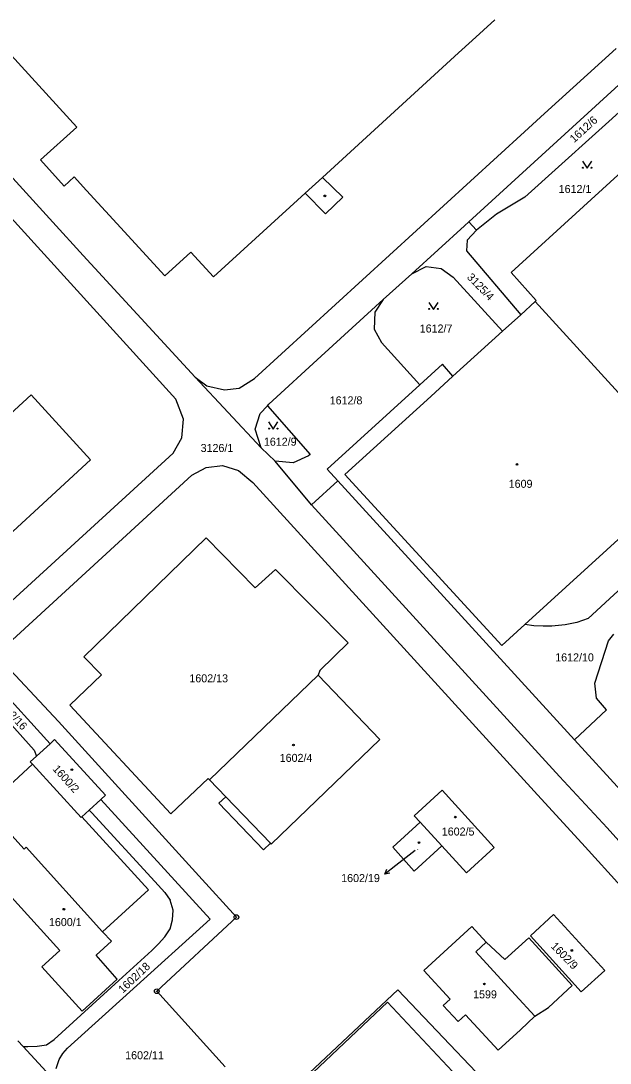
# Model space of a CAD drawing. Extents: x -736345 to -729997, y -1130177 to -1122501.
# Drawn here: x -733393 to -733267.7, y -1124988.6 to -1124767.1 of the extents above; entities that cross this region are included whole.
import ezdxf

# ---------------------------------------------------------------- set-up
doc = ezdxf.new("R2010")
doc.units = 0
for name, color, linetype in [('Vrstva 1', 7, 'Continuous'), ('Vrstva 16', 7, 'Continuous'), ('Vrstva 18', 7, 'Continuous'), ('Vrstva 19', 7, 'Continuous'), ('Vrstva 25', 7, 'Continuous'), ('Vrstva 4', 7, 'Continuous')]:
    doc.layers.add(name, color=color, linetype=linetype)

msp = doc.modelspace()

# ---------------------------------------------------------------- linework, layer by layer
at = {"layer": 'Vrstva 1'}
for points in [[(-733381.16, -1124789.71), (-733405.42, -1124763.21)], [(-733292.27, -1124766.9), (-733297.08, -1124771.3)], [(-733297.08, -1124771.3), (-733300, -1124773.97)], [(-733426.66, -1124774.36), (-733360.12, -1124847.51)], [(-733300, -1124773.97), (-733328.89, -1124800.41)], [(-733281.68, -1124786.84), (-733266.45, -1124773.05)], [(-733418.29, -1124774.79), (-733386.21, -1124809.9)], [(-733297.81, -1124809.85), (-733261.84, -1124777.07)], [(-733263.68, -1124784.65), (-733285.91, -1124804.61)], [(-733285.94, -1124790.75), (-733281.68, -1124786.84)], [(-733388.86, -1124796.67), (-733381.16, -1124789.71)], [(-733343.4, -1124843.14), (-733285.94, -1124790.75)], [(-733258.03, -1124792.56), (-733288.82, -1124820.63)], [(-733383.8, -1124802.26), (-733388.86, -1124796.67)], [(-733381.73, -1124800.28), (-733383.8, -1124802.26)], [(-733379.07, -1124803.18), (-733381.73, -1124800.28)], [(-733328.89, -1124800.41), (-733324.58, -1124804.64)], [(-733372.6, -1124810.23), (-733379.07, -1124803.18)], [(-733332.59, -1124803.79), (-733352.09, -1124821.55)], [(-733328.26, -1124808.13), (-733332.59, -1124803.79)], [(-733324.58, -1124804.64), (-733328.26, -1124808.13)], [(-733285.91, -1124804.61), (-733291.93, -1124808.24)], [(-733386.21, -1124809.9), (-733379.79, -1124817.01)], [(-733297.81, -1124809.85), (-733298.74, -1124810.7)], [(-733297.81, -1124809.85), (-733296.14, -1124811.61)], [(-733291.93, -1124808.24), (-733296.14, -1124811.61)], [(-733362.44, -1124821.3), (-733372.6, -1124810.23)], [(-733298.74, -1124810.7), (-733309.95, -1124820.91)], [(-733296.14, -1124811.61), (-733298.13, -1124813.73)], [(-733298.13, -1124813.73), (-733298.31, -1124816.03)], [(-733356.87, -1124816.32), (-733362.44, -1124821.3)], [(-733352.09, -1124821.55), (-733356.87, -1124816.32)], [(-733298.31, -1124816.03), (-733286.77, -1124829.58)], [(-733379.79, -1124817.01), (-733356, -1124842.84)], [(-733309.95, -1124820.91), (-733315.99, -1124826.35)], [(-733309.95, -1124820.91), (-733306.9, -1124819.35)], [(-733306.9, -1124819.35), (-733303.7, -1124819.75)], [(-733303.7, -1124819.75), (-733301.15, -1124821.58)], [(-733288.82, -1124820.63), (-733283.45, -1124826.55)], [(-733301.15, -1124821.58), (-733290.64, -1124833.09)], [(-733329.17, -1124838.4), (-733315.99, -1124826.35)], [(-733315.99, -1124826.35), (-733317.79, -1124829.07)], [(-733283.68, -1124826.78), (-733286.77, -1124829.58)], [(-733283.45, -1124826.55), (-733283.68, -1124826.78)], [(-733283.68, -1124826.78), (-733261.52, -1124851.05)], [(-733317.79, -1124829.07), (-733317.92, -1124832.65)], [(-733286.77, -1124829.58), (-733290.64, -1124833.09)], [(-733317.92, -1124832.65), (-733316.37, -1124835.48)], [(-733301.17, -1124842.65), (-733290.64, -1124833.09)], [(-733316.37, -1124835.48), (-733308.18, -1124844.45)], [(-733340.29, -1124848.6), (-733329.17, -1124838.4)], [(-733303.41, -1124840.12), (-733308.18, -1124844.45)], [(-733301.17, -1124842.65), (-733303.41, -1124840.12)], [(-733356, -1124842.84), (-733353.5, -1124844.67)], [(-733341.98, -1124857.87), (-733356, -1124842.84)], [(-733346.62, -1124845.15), (-733343.4, -1124843.14)], [(-733305.9, -1124846.95), (-733301.17, -1124842.65)], [(-733353.5, -1124844.67), (-733349.71, -1124845.53)], [(-733349.71, -1124845.53), (-733346.62, -1124845.15)], [(-733308.18, -1124844.45), (-733327.95, -1124862.4)], [(-733417.56, -1124871.1), (-733390.86, -1124846.61)], [(-733390.86, -1124846.61), (-733378.24, -1124860.41)], [(-733358.46, -1124851.75), (-733360.12, -1124847.51)], [(-733324.13, -1124863.51), (-733305.9, -1124846.95)], [(-733342.13, -1124850.54), (-733340.58, -1124848.91)], [(-733340.58, -1124848.91), (-733340.29, -1124848.6)], [(-733340.58, -1124848.91), (-733331.56, -1124859.29)], [(-733358.83, -1124855.75), (-733358.46, -1124851.75)], [(-733343.2, -1124853.86), (-733342.13, -1124850.54)], [(-733341.98, -1124857.87), (-733343.2, -1124853.86)], [(-733360.64, -1124858.97), (-733358.83, -1124855.75)], [(-733338.97, -1124860.67), (-733341.98, -1124857.87)], [(-733433.49, -1124925.59), (-733360.64, -1124858.97)], [(-733378.24, -1124860.41), (-733404.9, -1124884.91)], [(-733335.18, -1124861.02), (-733338.97, -1124860.67)], [(-733331.28, -1124869.97), (-733338.97, -1124860.67)], [(-733331.89, -1124859.59), (-733335.18, -1124861.02)], [(-733331.56, -1124859.29), (-733331.89, -1124859.59)], [(-733356.72, -1124863.66), (-733353.65, -1124862.03)], [(-733353.65, -1124862.03), (-733350.19, -1124861.58)], [(-733350.19, -1124861.58), (-733346.74, -1124862.69)], [(-733346.74, -1124862.69), (-733343.72, -1124865.23)], [(-733327.95, -1124862.4), (-733325.66, -1124864.9)], [(-733398.33, -1124901.83), (-733356.72, -1124863.66)], [(-733343.72, -1124865.23), (-733283.94, -1124930.77)], [(-733325.66, -1124864.9), (-733331.28, -1124869.97)], [(-733325.66, -1124864.9), (-733275.3, -1124919.9)], [(-733290.81, -1124899.88), (-733324.13, -1124863.51)], [(-733255.01, -1124867.25), (-733285.88, -1124895.39)], [(-733278.53, -1124927.71), (-733331.28, -1124869.97)], [(-733249.69, -1124873.17), (-733272.42, -1124894.09)], [(-733379.64, -1124902.25), (-733353.63, -1124876.99)], [(-733353.63, -1124876.99), (-733343.19, -1124887.61)], [(-733343.19, -1124887.61), (-733338.89, -1124883.7)], [(-733338.89, -1124883.7), (-733323.46, -1124899.31)], [(-733272.42, -1124894.09), (-733274.87, -1124894.95)], [(-733285.88, -1124895.39), (-733290.81, -1124899.88)], [(-733283.96, -1124895.68), (-733285.88, -1124895.39)], [(-733282.01, -1124895.77), (-733283.96, -1124895.68)], [(-733280.18, -1124895.75), (-733282.01, -1124895.77)], [(-733277.35, -1124895.45), (-733280.18, -1124895.75)], [(-733274.87, -1124894.95), (-733277.35, -1124895.45)], [(-733268.07, -1124898.87), (-733266.98, -1124897.46)], [(-733323.46, -1124899.31), (-733329.48, -1124905.2)], [(-733271.03, -1124907.83), (-733268.07, -1124898.87)], [(-733385.04, -1124916), (-733398.33, -1124901.83)], [(-733375.93, -1124906.07), (-733379.64, -1124902.25)], [(-733382.61, -1124912.56), (-733375.93, -1124906.07)], [(-733352.93, -1124928.42), (-733329.82, -1124906.15)], [(-733329.48, -1124905.2), (-733329.82, -1124906.15)], [(-733329.82, -1124906.15), (-733316.75, -1124919.8)], [(-733386.84, -1124920.73), (-733398.56, -1124907.84)], [(-733270.66, -1124911.04), (-733271.03, -1124907.83)], [(-733401.03, -1124910.05), (-733390.22, -1124922.09)], [(-733268.5, -1124913.56), (-733270.66, -1124911.04)], [(-733361.13, -1124935.61), (-733382.61, -1124912.56)], [(-733275.3, -1124919.9), (-733268.5, -1124913.56)], [(-733355.17, -1124948.76), (-733385.04, -1124916)], [(-733386.84, -1124920.73), (-733385.86, -1124919.83)], [(-733385.86, -1124919.83), (-733375.04, -1124931.63)], [(-733316.75, -1124919.8), (-733339.82, -1124942.03)], [(-733265.47, -1124930.63), (-733275.3, -1124919.9)], [(-733390.22, -1124922.09), (-733389.73, -1124923.37)], [(-733389.73, -1124923.37), (-733386.84, -1124920.73)], [(-733399.59, -1124933.34), (-733390.56, -1124925.09)], [(-733391.04, -1124924.57), (-733389.73, -1124923.37)], [(-733390.56, -1124925.09), (-733391.04, -1124924.57)], [(-733380.21, -1124936.37), (-733390.56, -1124925.09)], [(-733353.23, -1124928.09), (-733361.13, -1124935.61)], [(-733352.93, -1124928.42), (-733353.23, -1124928.09)], [(-733349.48, -1124932), (-733352.93, -1124928.42)], [(-733268.41, -1124938.62), (-733278.53, -1124927.71)], [(-733375.04, -1124931.63), (-733376.07, -1124932.58)], [(-733309.39, -1124936.04), (-733303.49, -1124930.62)], [(-733303.49, -1124930.62), (-733292.4, -1124942.75)], [(-733273.04, -1124942.63), (-733283.94, -1124930.77)], [(-733376.07, -1124932.58), (-733378.5, -1124934.81)], [(-733352.81, -1124957.97), (-733376.07, -1124932.58)], [(-733350.92, -1124933.38), (-733349.48, -1124932)], [(-733341.42, -1124943.24), (-733350.92, -1124933.38)], [(-733378.5, -1124934.81), (-733380.09, -1124936.27)], [(-733378.5, -1124934.81), (-733377.94, -1124935.42)], [(-733377.94, -1124935.42), (-733364.55, -1124950)], [(-733308.13, -1124937.42), (-733309.39, -1124936.04)], [(-733380.09, -1124936.27), (-733380.21, -1124936.37)], [(-733365.89, -1124951.8), (-733380.09, -1124936.27)], [(-733313.97, -1124942.72), (-733308.13, -1124937.42)], [(-733303.52, -1124942.45), (-733308.13, -1124937.42)], [(-733249.51, -1124959.54), (-733268.41, -1124938.62)], [(-733339.99, -1124941.86), (-733341.42, -1124943.24)], [(-733339.82, -1124942.03), (-733339.99, -1124941.86)], [(-733309.42, -1124947.77), (-733313.97, -1124942.72)], [(-733303.52, -1124942.45), (-733309.42, -1124947.77)], [(-733298.28, -1124948.16), (-733303.52, -1124942.45)], [(-733292.4, -1124942.75), (-733298.28, -1124948.16)], [(-733273.04, -1124942.63), (-733242.7, -1124976.06)], [(-733355.17, -1124948.76), (-733347.22, -1124957.57)], [(-733397.85, -1124950.3), (-733384.77, -1124964.68)], [(-733364.55, -1124950), (-733362.46, -1124952.32)], [(-733375.65, -1124960.71), (-733365.89, -1124951.8)], [(-733362.46, -1124952.32), (-733361.28, -1124953.98)], [(-733360.69, -1124956.1), (-733361.28, -1124953.98)], [(-733360.77, -1124958.13), (-733360.69, -1124956.1)], [(-733369.89, -1124973.47), (-733352.81, -1124957.97)], [(-733347.22, -1124957.57), (-733364.15, -1124973.31)], [(-733361.29, -1124960.08), (-733360.77, -1124958.13)], [(-733284.72, -1124961.54), (-733279.83, -1124957.04)], [(-733279.83, -1124957.04), (-733268.91, -1124968.91)], [(-733362.45, -1124961.75), (-733361.29, -1124960.08)], [(-733297.13, -1124959.55), (-733307.33, -1124968.9)], [(-733294.12, -1124962.88), (-733297.13, -1124959.55)], [(-733377.06, -1124965.67), (-733373.78, -1124962.68)], [(-733373.78, -1124962.68), (-733375.65, -1124960.71)], [(-733363.8, -1124963.26), (-733362.45, -1124961.75)], [(-733285.06, -1124961.94), (-733290.14, -1124966.58)], [(-733275.81, -1124972.11), (-733285.06, -1124961.94)], [(-733273.9, -1124973.44), (-733284.72, -1124961.54)], [(-733384.77, -1124964.68), (-733388.56, -1124968.16)], [(-733372.22, -1124971.06), (-733365.22, -1124964.69)], [(-733365.22, -1124964.69), (-733363.8, -1124963.26)], [(-733290.14, -1124966.58), (-733294.12, -1124962.88)], [(-733372.53, -1124970.74), (-733377.06, -1124965.67)], [(-733388.56, -1124968.16), (-733380.03, -1124977.52)], [(-733307.33, -1124968.9), (-733301.8, -1124975.03)], [(-733268.91, -1124968.91), (-733273.9, -1124973.44)], [(-733385.93, -1124983.53), (-733372.22, -1124971.06)], [(-733380.03, -1124977.52), (-733372.53, -1124970.74)], [(-733383.09, -1124985.41), (-733369.89, -1124973.47)], [(-733364.15, -1124973.31), (-733349.59, -1124989.35)], [(-733312.87, -1124972.98), (-733339.96, -1124998.43)], [(-733286.59, -1125000.62), (-733312.87, -1124972.98)], [(-733280.85, -1124976.76), (-733275.81, -1124972.11)], [(-733330.89, -1124990.55), (-733315.08, -1124975.64)], [(-733315.08, -1124975.64), (-733291.71, -1125000.58)], [(-733301.8, -1124975.03), (-733303.24, -1124976.33)], [(-733303.24, -1124976.33), (-733300.05, -1124979.76)], [(-733283.79, -1124978.59), (-733280.85, -1124976.76)], [(-733300.05, -1124979.76), (-733298.54, -1124978.35)], [(-733298.54, -1124978.35), (-733291.55, -1124985.85)], [(-733286.82, -1124981.52), (-733283.79, -1124978.59)], [(-733291.55, -1124985.85), (-733286.82, -1124981.52)], [(-733392.57, -1124985.05), (-733393.67, -1124983.85)], [(-733389.56, -1124984.97), (-733387.57, -1124984.7)], [(-733387.57, -1124984.7), (-733385.93, -1124983.53)], [(-733392.57, -1124985.05), (-733391.57, -1124985.02)], [(-733392.57, -1124985.05), (-733386.06, -1124992.16)], [(-733391.57, -1124985.02), (-733389.56, -1124984.97)], [(-733384.89, -1124987.83), (-733384.1, -1124986.57)], [(-733384.1, -1124986.57), (-733383.09, -1124985.41)], [(-733385.5, -1124989.75), (-733384.89, -1124987.83)]]:
    msp.add_lwpolyline(points, dxfattribs=at)
at = {"layer": 'Vrstva 16'}
msp.add_lwpolyline([(-733309.2, -1124943.4), (-733313.31, -1124946.58)], dxfattribs=at)
at = {"layer": 'Vrstva 25'}
for points in [[(-733273.63, -1124796.96), (-733272.63, -1124798.46), (-733271.63, -1124796.96)], [(-733306.31, -1124826.96), (-733305.31, -1124828.46), (-733304.31, -1124826.96)], [(-733340.38, -1124852.36), (-733339.38, -1124853.86), (-733338.38, -1124852.36)], [(-733313.31, -1124946.58), (-733315.683, -1124948.414)], [(-733314.586, -1124948.198), (-733315.683, -1124948.414), (-733315.198, -1124947.407)]]:
    msp.add_lwpolyline(points, dxfattribs=at)
for centre, radius in [((-733273.53, -1124798.36), 0.1), ((-733271.73, -1124798.36), 0.1), ((-733328.4, -1124804.33), 0.175), ((-733306.21, -1124828.36), 0.1), ((-733304.41, -1124828.36), 0.1), ((-733340.28, -1124853.76), 0.1), ((-733338.48, -1124853.76), 0.1), ((-733287.56, -1124861.39), 0.175), ((-733335.09, -1124921), 0.175), ((-733382.2, -1124926.23), 0.175), ((-733300.67, -1124936.32), 0.175), ((-733308.39, -1124941.72), 0.175), ((-733383.89, -1124955.88), 0.175), ((-733347.22, -1124957.57), 0.5), ((-733347.22, -1124957.57), 0.032), ((-733275.9, -1124964.64), 0.175), ((-733294.49, -1124971.77), 0.175), ((-733364.15, -1124973.31), 0.5), ((-733364.15, -1124973.31), 0.032)]:
    msp.add_circle(centre, radius, dxfattribs=at)
at = {"layer": 'Vrstva 4'}
for points in [[(-733332.59, -1124803.79), (-733328.89, -1124800.41)], [(-733392.34, -1124943.12), (-733400.85, -1124933.79)], [(-733349.48, -1124932), (-733339.99, -1124941.86)], [(-733391.91, -1124942.72), (-733392.34, -1124943.12)], [(-733375.65, -1124960.71), (-733391.91, -1124942.72)], [(-733294.12, -1124962.88), (-733296.33, -1124964.91)], [(-733296.33, -1124964.91), (-733287.92, -1124974.04)], [(-733287.92, -1124974.04), (-733283.79, -1124978.59)]]:
    msp.add_lwpolyline(points, dxfattribs=at)

# ---------------------------------------------------------------- texts
at = {"layer": 'Vrstva 16'}
msp.add_text('1602/19', height=1.7, dxfattribs=at).set_placement((-733324.937, -1124950.12))
at = {"layer": 'Vrstva 18'}
for s, rotation, p in [('1612/6', 42.40034, (-733275.398, -1124793.148)), ('3125/4', 314.2025, (-733298.328, -1124821.733)), ('1602/16', 313.50249, (-733398.408, -1124912.027)), ('1602/18', 43.20034, (-733371.382, -1124973.858))]:
    msp.add_text(s, height=1.7, rotation=rotation, dxfattribs=at).set_placement(p)
for s, p in [('1612/1', (-733278.7, -1124803.72)), ('1612/7', (-733308.24, -1124833.36)), ('1612/8', (-733327.38, -1124848.63)), ('1612/9', (-733341.37, -1124857.41)), ('3126/1', (-733354.82, -1124858.74)), ('1612/10', (-733279.43, -1124903.23)), ('1602/13', (-733357.21, -1124907.68)), ('1602/11', (-733370.86, -1124987.76))]:
    msp.add_text(s, height=1.7, dxfattribs=at).set_placement(p)
at = {"layer": 'Vrstva 19'}
for s, height, p in [('1609', 1.7, (-733289.32, -1124866.35)), ('1602/4', 1.7, (-733338.01, -1124924.58)), ('1602/5', 1.7, (-733303.55, -1124940.23)), ('1602/19', 0.1, (-733309, -1124943.2)), ('1600/1', 1.7, (-733387.07, -1124959.47)), ('1599', 1.7, (-733296.89, -1124974.82))]:
    msp.add_text(s, height=height, dxfattribs=at).set_placement(p)
for s, rotation, p in [('1600/2', 312.10248, (-733386.388, -1124926.164)), ('1602/9', 314.3025, (-733280.488, -1124963.873))]:
    msp.add_text(s, height=1.7, rotation=rotation, dxfattribs=at).set_placement(p)

doc.saveas('drawing.dxf')
